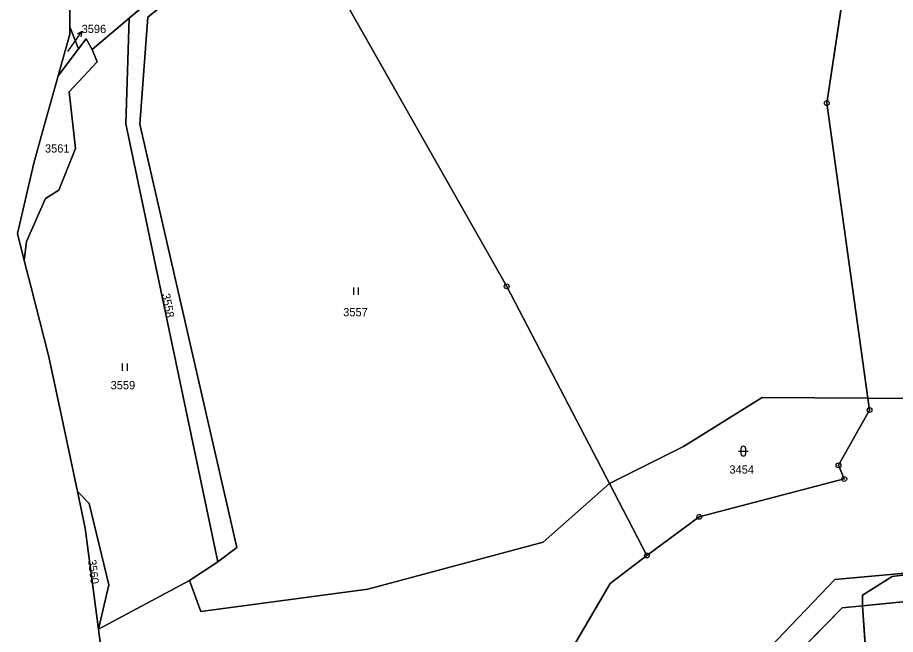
# Model space of a CAD drawing. Extents: x -689422 to -685210, y -987725 to -982160.
# Drawn here: x -688519.4 to -688338.6, y -984533.7 to -984406.7 of the extents above; entities that cross this region are included whole.
import ezdxf

# ---------------------------------------------------------------- set-up
doc = ezdxf.new("R2010")
doc.units = 0
for name, color, linetype in [('KN_Hranice obce', 7, 'Continuous'), ('KN_Hranice_katastrální území', 7, 'Continuous'), ('KN_Hranice_parcel', 7, 'Continuous'), ('KN_Parcelni cisla', 7, 'Continuous'), ('KN_Parcelni cisla_sipky', 7, 'Continuous'), ('KN_Polygon parcely', 7, 'Continuous'), ('KN_POZEMKY_ORNA PUDA', 7, 'Continuous'), ('KN_POZEMKY_OSTATNI PLOCHA', 7, 'Continuous'), ('KN_POZEMKY_TTP', 7, 'Continuous'), ('KN_POZEMKY_VODNI_PLOCHA', 7, 'Continuous'), ('KN_VYUZITI_07_vodni plocha_tok prirozeny', 7, 'Continuous'), ('KN_VYUZITI_17_ostatni plocha_ostatni komunikace', 7, 'Continuous'), ('KN_VYUZITI_26_ostatni plocha_jina plocha', 7, 'Continuous'), ('KN_VYUZITI_27_ostatni plocha_neplodna puda', 7, 'Continuous'), ('KN_Značky bodu BP', 7, 'Continuous'), ('KN_Značky kultur', 7, 'Continuous')]:
    doc.layers.add(name, color=color, linetype=linetype)

msp = doc.modelspace()

# ---------------------------------------------------------------- linework, layer by layer
at = {"layer": 'KN_Hranice obce'}
msp.add_lwpolyline([(-688496.96, -984283.24), (-688512.25, -984328.23), (-688513.61, -984332.24), (-688515.42, -984342.1), (-688515.34, -984354.96), (-688508.59, -984395.38), (-688508.63, -984401.8), (-688508.67, -984408.61), (-688508.68, -984410.07), (-688511.07, -984418.68), (-688514.19, -984429.94), (-688516.06, -984436.68), (-688519.42, -984451.17), (-688518.03, -984456.68), (-688516.68, -984462), (-688512.97, -984476.55), (-688510.04, -984490.37), (-688507.09, -984504.27), (-688505.49, -984511.8), (-688502.99, -984530.58), (-688502.72, -984532.63), (-688500.95, -984546)], dxfattribs=at)
at = {"layer": 'KN_Hranice_katastrální území'}
msp.add_lwpolyline([(-688496.96, -984283.24), (-688512.25, -984328.23), (-688513.61, -984332.24), (-688515.42, -984342.1), (-688515.34, -984354.96), (-688508.59, -984395.38), (-688508.63, -984401.8), (-688508.67, -984408.61), (-688508.68, -984410.07), (-688511.07, -984418.68), (-688514.19, -984429.94), (-688516.06, -984436.68), (-688519.42, -984451.17), (-688518.03, -984456.68), (-688516.68, -984462), (-688512.97, -984476.55), (-688510.04, -984490.37), (-688507.09, -984504.27), (-688505.49, -984511.8), (-688502.99, -984530.58), (-688502.72, -984532.63), (-688500.95, -984546)], dxfattribs=at)
at = {"layer": 'KN_Hranice_parcel'}
for p, q in [((-688343.44, -984362.56), (-688352.68, -984424.32)), ((-688464.89, -984380.5), (-688496.44, -984406.77)), ((-688463.41, -984383.11), (-688418.64, -984462.03)), ((-688508.63, -984401.8), (-688508.67, -984408.61)), ((-688496.44, -984406.77), (-688504.07, -984413.23)), ((-688508.67, -984408.61), (-688506.85, -984413.09)), ((-688506.85, -984413.09), (-688511.07, -984418.68)), ((-688511.07, -984418.68), (-688514.19, -984429.94)), ((-688352.68, -984424.32), (-688344.22, -984485.07)), ((-688514.19, -984429.94), (-688516.06, -984436.68)), ((-688516.06, -984436.68), (-688519.42, -984451.17)), ((-688519.42, -984451.17), (-688518.03, -984456.68)), ((-688518.03, -984456.68), (-688516.68, -984462)), ((-688418.64, -984462.03), (-688397.47, -984502.66)), ((-688327.57, -984485.22), (-688344.22, -984485.07)), ((-688344.22, -984485.07), (-688343.88, -984487.5)), ((-688510.04, -984490.37), (-688507.09, -984504.27)), ((-688397.47, -984502.66), (-688389.76, -984517.46)), ((-688507.09, -984504.27), (-688505.49, -984511.8)), ((-688505.49, -984511.8), (-688502.99, -984530.58)), ((-688478.15, -984518.75), (-688483.99, -984522.61)), ((-688351.07, -984522.41), (-688328.95, -984520.44)), ((-688286.16, -984521.96), (-688345.32, -984527.81)), ((-688483.99, -984522.61), (-688502.72, -984532.63)), ((-688393.96, -984567.31), (-688351.07, -984522.41)), ((-688344.6, -984538.37), (-688345.32, -984527.81)), ((-688502.99, -984530.58), (-688502.72, -984532.63)), ((-688502.72, -984532.63), (-688500.95, -984546))]:
    msp.add_line(p, q, dxfattribs=at)
for points in [[(-688463.41, -984383.11), (-688492.58, -984406.59), (-688494.26, -984428.63), (-688474.22, -984515.84), (-688478.15, -984518.75)], [(-688496.44, -984406.77), (-688497.12, -984428.57), (-688478.15, -984518.75)], [(-688508.67, -984408.61), (-688508.68, -984410.07), (-688511.07, -984418.68)], [(-688504.07, -984413.23), (-688505.3, -984411.07), (-688506.85, -984413.09)], [(-688504.07, -984413.23), (-688503.05, -984415.83), (-688508.82, -984421.95), (-688507.51, -984433.63), (-688510.93, -984442.25), (-688513.68, -984443.95), (-688517.56, -984452.82), (-688518.03, -984456.68)], [(-688516.68, -984462), (-688512.97, -984476.55), (-688510.04, -984490.37)], [(-688344.22, -984485.07), (-688365.99, -984484.95), (-688382.21, -984494.98), (-688397.47, -984502.66)], [(-688343.88, -984487.5), (-688350.3, -984498.89), (-688349.1, -984501.69), (-688378.97, -984509.5), (-688389.76, -984517.46)], [(-688397.47, -984502.66), (-688411.14, -984514.73), (-688447.23, -984524.37), (-688481.65, -984529.01), (-688483.99, -984522.61)], [(-688507.09, -984504.27), (-688504.69, -984506.78), (-688500.59, -984523.51), (-688502.72, -984532.63)], [(-688389.76, -984517.46), (-688397.31, -984523.2), (-688409.93, -984544.71), (-688413.76, -984565.73)], [(-688328.95, -984520.44), (-688339.26, -984521.78), (-688345.35, -984525.63), (-688345.32, -984527.81)], [(-688345.32, -984527.81), (-688349.54, -984528.23), (-688391.99, -984571.43)]]:
    msp.add_lwpolyline(points, dxfattribs=at)
at = {"layer": 'KN_Parcelni cisla_sipky'}
for p, q in [((-688507.91, -984412.03), (-688506.19, -984409.57)), ((-688506.19, -984409.57), (-688507.17, -984410.1)), ((-688506.19, -984409.57), (-688506.35, -984410.68)), ((-688509.06, -984413.68), (-688507.91, -984412.03))]:
    msp.add_line(p, q, dxfattribs=at)
at = {"layer": 'KN_Polygon parcely'}
for points in [[(-688310.66, -984285.19), (-688333.33, -984258.62), (-688350.63, -984272.75), (-688434.3, -984350.74), (-688463.41, -984383.11), (-688418.64, -984462.03), (-688397.47, -984502.66), (-688382.21, -984494.98), (-688365.99, -984484.95), (-688344.22, -984485.07), (-688352.68, -984424.32), (-688343.44, -984362.56), (-688337.85, -984343.69), (-688332.15, -984324.44), (-688319.79, -984300.23)], [(-688292.34, -984380.43), (-688282.43, -984362), (-688306.76, -984341.99), (-688326.83, -984319.43), (-688335.94, -984341.28), (-688337.85, -984343.69), (-688343.44, -984362.56), (-688352.68, -984424.32), (-688344.22, -984485.07), (-688327.57, -984485.22), (-688307.61, -984427.45)], [(-688515.42, -984342.1), (-688515.34, -984354.96), (-688508.59, -984395.38), (-688508.63, -984401.8), (-688508.67, -984408.61), (-688506.85, -984413.09), (-688505.3, -984411.07), (-688504.07, -984413.23), (-688496.44, -984406.77), (-688464.89, -984380.5), (-688494.24, -984348.25), (-688513.61, -984332.24)], [(-688464.89, -984380.5), (-688496.44, -984406.77), (-688497.12, -984428.57), (-688478.15, -984518.75), (-688474.22, -984515.84), (-688494.26, -984428.63), (-688492.58, -984406.59), (-688463.41, -984383.11)], [(-688494.26, -984428.63), (-688474.22, -984515.84), (-688478.15, -984518.75), (-688483.99, -984522.61), (-688481.65, -984529.01), (-688447.23, -984524.37), (-688411.14, -984514.73), (-688397.47, -984502.66), (-688418.64, -984462.03), (-688463.41, -984383.11), (-688492.58, -984406.59)], [(-688507.09, -984504.27), (-688504.69, -984506.78), (-688500.59, -984523.51), (-688502.72, -984532.63), (-688483.99, -984522.61), (-688478.15, -984518.75), (-688497.12, -984428.57), (-688496.44, -984406.77), (-688504.07, -984413.23), (-688503.05, -984415.83), (-688508.82, -984421.95), (-688507.51, -984433.63), (-688510.93, -984442.25), (-688513.68, -984443.95), (-688517.56, -984452.82), (-688518.03, -984456.68), (-688516.68, -984462), (-688512.97, -984476.55), (-688510.04, -984490.37)], [(-688508.68, -984410.07), (-688511.07, -984418.68), (-688506.85, -984413.09), (-688508.67, -984408.61)], [(-688505.3, -984411.07), (-688506.85, -984413.09), (-688511.07, -984418.68), (-688514.19, -984429.94), (-688516.06, -984436.68), (-688519.42, -984451.17), (-688518.03, -984456.68), (-688517.56, -984452.82), (-688513.68, -984443.95), (-688510.93, -984442.25), (-688507.51, -984433.63), (-688508.82, -984421.95), (-688503.05, -984415.83), (-688504.07, -984413.23)], [(-688344.22, -984485.07), (-688365.99, -984484.95), (-688382.21, -984494.98), (-688397.47, -984502.66), (-688389.76, -984517.46), (-688378.97, -984509.5), (-688349.1, -984501.69), (-688350.3, -984498.89), (-688343.88, -984487.5)], [(-688502.99, -984530.58), (-688502.72, -984532.63), (-688500.59, -984523.51), (-688504.69, -984506.78), (-688507.09, -984504.27), (-688505.49, -984511.8)], [(-688391.99, -984571.43), (-688349.54, -984528.23), (-688345.32, -984527.81), (-688345.35, -984525.63), (-688339.26, -984521.78), (-688328.95, -984520.44), (-688351.07, -984522.41), (-688393.96, -984567.31), (-688395.37, -984567.97)], [(-688345.35, -984525.63), (-688345.32, -984527.81), (-688286.16, -984521.96), (-688282.78, -984521.59), (-688311.12, -984518.86), (-688328.95, -984520.44), (-688339.26, -984521.78)], [(-688282.78, -984521.59), (-688286.16, -984521.96), (-688345.32, -984527.81), (-688344.6, -984538.37), (-688264.04, -984536.89), (-688262.67, -984524.58)], [(-688386.56, -984576.97), (-688363, -984549.48), (-688344.6, -984538.37), (-688345.32, -984527.81), (-688349.54, -984528.23), (-688391.99, -984571.43)]]:
    msp.add_lwpolyline(points, close=True, dxfattribs=at)
for points in [[(-688393.96, -984567.31), (-688351.07, -984522.41), (-688328.95, -984520.44), (-688314.31, -984518.55), (-688311.12, -984518.86), (-688285.82, -984516.61), (-688282.88, -984516.97), (-688262.23, -984514.98), (-688261.9, -984507.63), (-688265.76, -984503.57), (-688273.99, -984494.94), (-688284.02, -984493.81), (-688302.17, -984489.35), (-688309.53, -984485.71), (-688317.35, -984485.31), (-688327.57, -984485.22), (-688344.22, -984485.07), (-688343.88, -984487.5), (-688350.3, -984498.89), (-688349.1, -984501.69), (-688378.97, -984509.5), (-688389.76, -984517.46), (-688397.31, -984523.2), (-688409.93, -984544.71)], [(-688409.93, -984544.71), (-688397.31, -984523.2), (-688389.76, -984517.46), (-688397.47, -984502.66), (-688411.14, -984514.73), (-688447.23, -984524.37), (-688481.65, -984529.01), (-688483.99, -984522.61), (-688502.72, -984532.63), (-688500.95, -984546)]]:
    msp.add_lwpolyline(points, dxfattribs=at)
at = {"layer": 'KN_POZEMKY_ORNA PUDA'}
for p, q in [((-688464.89, -984380.5), (-688496.44, -984406.77)), ((-688508.67, -984408.61), (-688508.63, -984401.8)), ((-688496.44, -984406.77), (-688504.07, -984413.23)), ((-688511.07, -984418.68), (-688508.68, -984410.07)), ((-688508.68, -984410.07), (-688508.67, -984408.61)), ((-688506.85, -984413.09), (-688508.67, -984408.61)), ((-688508.67, -984408.61), (-688506.85, -984413.09)), ((-688505.3, -984411.07), (-688506.85, -984413.09)), ((-688504.07, -984413.23), (-688505.3, -984411.07)), ((-688506.85, -984413.09), (-688511.07, -984418.68))]:
    msp.add_line(p, q, dxfattribs=at)
at = {"layer": 'KN_POZEMKY_OSTATNI PLOCHA'}
for p, q in [((-688496.44, -984406.77), (-688464.89, -984380.5)), ((-688492.58, -984406.59), (-688494.26, -984428.63)), ((-688497.12, -984428.57), (-688496.44, -984406.77)), ((-688506.85, -984413.09), (-688505.3, -984411.07)), ((-688505.3, -984411.07), (-688504.07, -984413.23)), ((-688511.07, -984418.68), (-688506.85, -984413.09)), ((-688504.07, -984413.23), (-688503.05, -984415.83)), ((-688503.05, -984415.83), (-688508.82, -984421.95)), ((-688514.19, -984429.94), (-688511.07, -984418.68)), ((-688508.82, -984421.95), (-688507.51, -984433.63)), ((-688516.06, -984436.68), (-688514.19, -984429.94)), ((-688478.15, -984518.75), (-688497.12, -984428.57)), ((-688494.26, -984428.63), (-688474.22, -984515.84)), ((-688507.51, -984433.63), (-688510.93, -984442.25)), ((-688519.42, -984451.17), (-688516.06, -984436.68)), ((-688510.93, -984442.25), (-688513.68, -984443.95)), ((-688513.68, -984443.95), (-688517.56, -984452.82)), ((-688518.03, -984456.68), (-688519.42, -984451.17)), ((-688517.56, -984452.82), (-688518.03, -984456.68)), ((-688382.21, -984494.98), (-688365.99, -984484.95)), ((-688365.99, -984484.95), (-688344.22, -984485.07)), ((-688344.22, -984485.07), (-688343.88, -984487.5)), ((-688343.88, -984487.5), (-688344.22, -984485.07)), ((-688344.22, -984485.07), (-688327.57, -984485.22)), ((-688343.88, -984487.5), (-688350.3, -984498.89)), ((-688350.3, -984498.89), (-688343.88, -984487.5)), ((-688397.47, -984502.66), (-688382.21, -984494.98)), ((-688350.3, -984498.89), (-688349.1, -984501.69)), ((-688349.1, -984501.69), (-688350.3, -984498.89)), ((-688349.1, -984501.69), (-688378.97, -984509.5)), ((-688378.97, -984509.5), (-688349.1, -984501.69)), ((-688389.76, -984517.46), (-688397.47, -984502.66)), ((-688505.49, -984511.8), (-688507.09, -984504.27)), ((-688507.09, -984504.27), (-688504.69, -984506.78)), ((-688504.69, -984506.78), (-688500.59, -984523.51)), ((-688378.97, -984509.5), (-688389.76, -984517.46)), ((-688389.76, -984517.46), (-688378.97, -984509.5)), ((-688502.99, -984530.58), (-688505.49, -984511.8)), ((-688474.22, -984515.84), (-688478.15, -984518.75)), ((-688397.31, -984523.2), (-688389.76, -984517.46)), ((-688328.95, -984520.44), (-688351.07, -984522.41)), ((-688345.32, -984527.81), (-688286.16, -984521.96)), ((-688500.59, -984523.51), (-688502.72, -984532.63)), ((-688409.93, -984544.71), (-688397.31, -984523.2)), ((-688351.07, -984522.41), (-688393.96, -984567.31)), ((-688391.99, -984571.43), (-688349.54, -984528.23)), ((-688349.54, -984528.23), (-688345.32, -984527.81)), ((-688345.32, -984527.81), (-688344.6, -984538.37)), ((-688344.6, -984538.37), (-688345.32, -984527.81)), ((-688502.72, -984532.63), (-688502.99, -984530.58))]:
    msp.add_line(p, q, dxfattribs=at)
at = {"layer": 'KN_POZEMKY_TTP'}
for p, q in [((-688352.68, -984424.32), (-688343.44, -984362.56)), ((-688343.44, -984362.56), (-688352.68, -984424.32)), ((-688418.64, -984462.03), (-688463.41, -984383.11)), ((-688463.41, -984383.11), (-688418.64, -984462.03)), ((-688494.26, -984428.63), (-688492.58, -984406.59)), ((-688504.07, -984413.23), (-688496.44, -984406.77)), ((-688496.44, -984406.77), (-688497.12, -984428.57)), ((-688503.05, -984415.83), (-688504.07, -984413.23)), ((-688508.82, -984421.95), (-688503.05, -984415.83)), ((-688507.51, -984433.63), (-688508.82, -984421.95)), ((-688344.22, -984485.07), (-688352.68, -984424.32)), ((-688352.68, -984424.32), (-688344.22, -984485.07)), ((-688497.12, -984428.57), (-688478.15, -984518.75)), ((-688474.22, -984515.84), (-688494.26, -984428.63)), ((-688510.93, -984442.25), (-688507.51, -984433.63)), ((-688513.68, -984443.95), (-688510.93, -984442.25)), ((-688517.56, -984452.82), (-688513.68, -984443.95)), ((-688518.03, -984456.68), (-688517.56, -984452.82)), ((-688516.68, -984462), (-688518.03, -984456.68)), ((-688512.97, -984476.55), (-688516.68, -984462)), ((-688397.47, -984502.66), (-688418.64, -984462.03)), ((-688418.64, -984462.03), (-688397.47, -984502.66)), ((-688510.04, -984490.37), (-688512.97, -984476.55)), ((-688365.99, -984484.95), (-688382.21, -984494.98)), ((-688344.22, -984485.07), (-688365.99, -984484.95)), ((-688327.57, -984485.22), (-688344.22, -984485.07)), ((-688507.09, -984504.27), (-688510.04, -984490.37)), ((-688382.21, -984494.98), (-688397.47, -984502.66)), ((-688411.14, -984514.73), (-688397.47, -984502.66)), ((-688397.47, -984502.66), (-688411.14, -984514.73)), ((-688397.47, -984502.66), (-688389.76, -984517.46)), ((-688504.69, -984506.78), (-688507.09, -984504.27)), ((-688500.59, -984523.51), (-688504.69, -984506.78)), ((-688447.23, -984524.37), (-688411.14, -984514.73)), ((-688411.14, -984514.73), (-688447.23, -984524.37)), ((-688478.15, -984518.75), (-688474.22, -984515.84)), ((-688389.76, -984517.46), (-688397.31, -984523.2)), ((-688478.15, -984518.75), (-688483.99, -984522.61)), ((-688483.99, -984522.61), (-688478.15, -984518.75)), ((-688502.72, -984532.63), (-688483.99, -984522.61)), ((-688483.99, -984522.61), (-688502.72, -984532.63)), ((-688502.72, -984532.63), (-688500.59, -984523.51)), ((-688483.99, -984522.61), (-688481.65, -984529.01)), ((-688481.65, -984529.01), (-688483.99, -984522.61)), ((-688397.31, -984523.2), (-688409.93, -984544.71)), ((-688481.65, -984529.01), (-688447.23, -984524.37)), ((-688447.23, -984524.37), (-688481.65, -984529.01)), ((-688500.95, -984546), (-688502.72, -984532.63))]:
    msp.add_line(p, q, dxfattribs=at)
at = {"layer": 'KN_POZEMKY_VODNI_PLOCHA'}
for p, q in [((-688351.07, -984522.41), (-688328.95, -984520.44)), ((-688328.95, -984520.44), (-688339.26, -984521.78)), ((-688339.26, -984521.78), (-688328.95, -984520.44)), ((-688339.26, -984521.78), (-688345.35, -984525.63)), ((-688345.35, -984525.63), (-688339.26, -984521.78)), ((-688286.16, -984521.96), (-688345.32, -984527.81)), ((-688393.96, -984567.31), (-688351.07, -984522.41)), ((-688345.35, -984525.63), (-688345.32, -984527.81)), ((-688345.32, -984527.81), (-688345.35, -984525.63)), ((-688349.54, -984528.23), (-688391.99, -984571.43)), ((-688345.32, -984527.81), (-688349.54, -984528.23))]:
    msp.add_line(p, q, dxfattribs=at)
at = {"layer": 'KN_VYUZITI_07_vodni plocha_tok prirozeny'}
for p, q in [((-688351.07, -984522.41), (-688328.95, -984520.44)), ((-688328.95, -984520.44), (-688339.26, -984521.78)), ((-688339.26, -984521.78), (-688328.95, -984520.44)), ((-688339.26, -984521.78), (-688345.35, -984525.63)), ((-688345.35, -984525.63), (-688339.26, -984521.78)), ((-688286.16, -984521.96), (-688345.32, -984527.81)), ((-688393.96, -984567.31), (-688351.07, -984522.41)), ((-688345.35, -984525.63), (-688345.32, -984527.81)), ((-688345.32, -984527.81), (-688345.35, -984525.63)), ((-688349.54, -984528.23), (-688391.99, -984571.43)), ((-688345.32, -984527.81), (-688349.54, -984528.23))]:
    msp.add_line(p, q, dxfattribs=at)
at = {"layer": 'KN_VYUZITI_17_ostatni plocha_ostatni komunikace'}
for p, q in [((-688496.44, -984406.77), (-688464.89, -984380.5)), ((-688492.58, -984406.59), (-688494.26, -984428.63)), ((-688497.12, -984428.57), (-688496.44, -984406.77)), ((-688478.15, -984518.75), (-688497.12, -984428.57)), ((-688494.26, -984428.63), (-688474.22, -984515.84)), ((-688474.22, -984515.84), (-688478.15, -984518.75))]:
    msp.add_line(p, q, dxfattribs=at)
at = {"layer": 'KN_VYUZITI_26_ostatni plocha_jina plocha'}
for p, q in [((-688506.85, -984413.09), (-688505.3, -984411.07)), ((-688505.3, -984411.07), (-688504.07, -984413.23)), ((-688511.07, -984418.68), (-688506.85, -984413.09)), ((-688504.07, -984413.23), (-688503.05, -984415.83)), ((-688503.05, -984415.83), (-688508.82, -984421.95)), ((-688514.19, -984429.94), (-688511.07, -984418.68)), ((-688508.82, -984421.95), (-688507.51, -984433.63)), ((-688516.06, -984436.68), (-688514.19, -984429.94)), ((-688507.51, -984433.63), (-688510.93, -984442.25)), ((-688519.42, -984451.17), (-688516.06, -984436.68)), ((-688510.93, -984442.25), (-688513.68, -984443.95)), ((-688513.68, -984443.95), (-688517.56, -984452.82)), ((-688518.03, -984456.68), (-688519.42, -984451.17)), ((-688517.56, -984452.82), (-688518.03, -984456.68)), ((-688505.49, -984511.8), (-688507.09, -984504.27)), ((-688507.09, -984504.27), (-688504.69, -984506.78)), ((-688504.69, -984506.78), (-688500.59, -984523.51)), ((-688502.99, -984530.58), (-688505.49, -984511.8)), ((-688500.59, -984523.51), (-688502.72, -984532.63)), ((-688502.72, -984532.63), (-688502.99, -984530.58))]:
    msp.add_line(p, q, dxfattribs=at)
at = {"layer": 'KN_VYUZITI_27_ostatni plocha_neplodna puda'}
for p, q in [((-688382.21, -984494.98), (-688365.99, -984484.95)), ((-688365.99, -984484.95), (-688344.22, -984485.07)), ((-688344.22, -984485.07), (-688343.88, -984487.5)), ((-688343.88, -984487.5), (-688344.22, -984485.07)), ((-688344.22, -984485.07), (-688327.57, -984485.22)), ((-688343.88, -984487.5), (-688350.3, -984498.89)), ((-688350.3, -984498.89), (-688343.88, -984487.5)), ((-688397.47, -984502.66), (-688382.21, -984494.98)), ((-688350.3, -984498.89), (-688349.1, -984501.69)), ((-688349.1, -984501.69), (-688350.3, -984498.89)), ((-688349.1, -984501.69), (-688378.97, -984509.5)), ((-688378.97, -984509.5), (-688349.1, -984501.69)), ((-688389.76, -984517.46), (-688397.47, -984502.66)), ((-688378.97, -984509.5), (-688389.76, -984517.46)), ((-688389.76, -984517.46), (-688378.97, -984509.5)), ((-688397.31, -984523.2), (-688389.76, -984517.46)), ((-688328.95, -984520.44), (-688351.07, -984522.41)), ((-688345.32, -984527.81), (-688286.16, -984521.96)), ((-688409.93, -984544.71), (-688397.31, -984523.2)), ((-688351.07, -984522.41), (-688393.96, -984567.31)), ((-688391.99, -984571.43), (-688349.54, -984528.23)), ((-688349.54, -984528.23), (-688345.32, -984527.81)), ((-688345.32, -984527.81), (-688344.6, -984538.37)), ((-688344.6, -984538.37), (-688345.32, -984527.81))]:
    msp.add_line(p, q, dxfattribs=at)
at = {"layer": 'KN_Značky bodu BP'}
for centre, radius in [((-688352.68, -984424.32), 0.5), ((-688352.68, -984424.32), 0.0303), ((-688418.64, -984462.03), 0.5), ((-688418.64, -984462.03), 0.0303), ((-688343.88, -984487.5), 0.5), ((-688343.88, -984487.5), 0.0303), ((-688350.3, -984498.89), 0.5), ((-688350.3, -984498.89), 0.0303), ((-688349.1, -984501.69), 0.5), ((-688349.1, -984501.69), 0.0303), ((-688378.97, -984509.5), 0.5), ((-688378.97, -984509.5), 0.0303), ((-688389.76, -984517.46), 0.5), ((-688389.76, -984517.46), 0.0303)]:
    msp.add_circle(centre, radius, dxfattribs=at)
at = {"layer": 'KN_Značky kultur'}
for p, q in [((-688450.17, -984463.76), (-688450.17, -984462.26)), ((-688449.17, -984463.76), (-688449.17, -984462.26)), ((-688497.77, -984479.45), (-688497.77, -984477.95)), ((-688496.77, -984479.45), (-688496.77, -984477.95)), ((-688370.9, -984495.97), (-688368.9, -984495.97)), ((-688370.4, -984495.47), (-688370.4, -984496.47)), ((-688369.4, -984496.47), (-688369.4, -984495.47))]:
    msp.add_line(p, q, dxfattribs=at)
for centre, start, end in [((-688369.9, -984495.47), 0, 180), ((-688369.9, -984496.47), 180, 359.9879)]:
    msp.add_arc(centre, 0.5, start, end, dxfattribs=at)

# ---------------------------------------------------------------- texts
at = {"layer": 'KN_Parcelni cisla'}
for s, p in [('3596', (-688506.22, -984409.87)), ('3561', (-688513.77, -984434.48)), ('3557', (-688452.33, -984468.2)), ('3559', (-688500.25, -984483.23)), ('3454', (-688372.76, -984500.6))]:
    msp.add_text(s, height=1.7, dxfattribs=at).set_placement(p)
for s, rotation, p in [('3558', 281, (-688489.72, -984463.66)), ('3560', 277, (-688504.92, -984518.39))]:
    msp.add_text(s, height=1.7, rotation=rotation, dxfattribs=at).set_placement(p)

doc.saveas('drawing.dxf')
